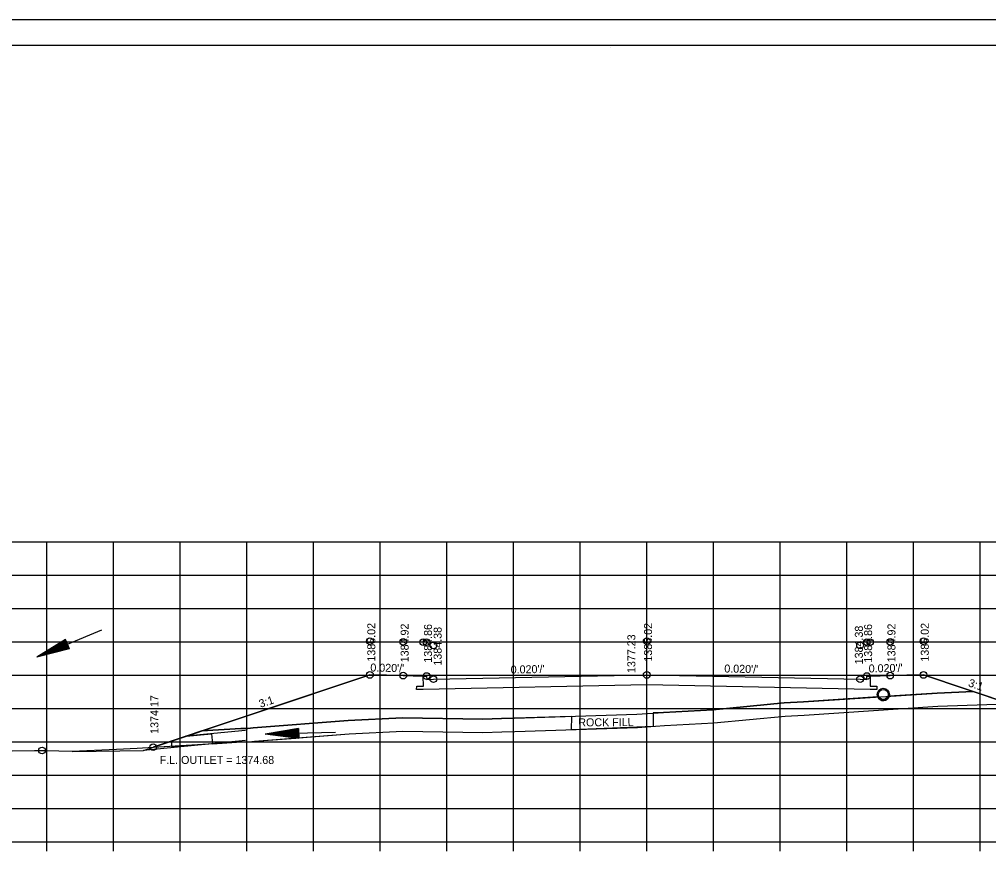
# Model space of a CAD drawing. Extents: x 1374311 to 1383814, y 384102 to 406278.
# Drawn here: x 1382546 to 1382691.4, y 399966.2 to 400091.6 of the extents above; entities that cross this region are included whole.
import ezdxf

# ---------------------------------------------------------------- set-up
doc = ezdxf.new("R2010")
doc.units = 0
for name, color, linetype in [('R_Axis', 7, 'Continuous'), ('R_Border', 7, 'Continuous'), ('R_Draft', 7, 'Continuous'), ('R_Exist Surface', 7, 'Continuous'), ('R_Fin Surface', 7, 'Continuous'), ('R_Grid', 7, 'Continuous'), ('R_No Plot', 7, 'Continuous'), ('R_Water', 7, 'Continuous'), ('R_Xsect Elev', 7, 'Continuous'), ('R_Xsect Slope', 7, 'Continuous')]:
    doc.layers.add(name, color=color, linetype=linetype)

msp = doc.modelspace()

# ---------------------------------------------------------------- linework, layer by layer
at = {"layer": 'R_Axis'}
for p, q in [((1382500.07, 399968.28), (1382780.07, 399968.28)), ((1382550.07, 399966.88), (1382550.07, 399968.28)), ((1382560.07, 399966.88), (1382560.07, 399968.28)), ((1382570.07, 399966.88), (1382570.07, 399968.28)), ((1382580.07, 399966.88), (1382580.07, 399968.28)), ((1382590.07, 399966.88), (1382590.07, 399968.28)), ((1382600.07, 399966.88), (1382600.07, 399968.28)), ((1382610.07, 399966.88), (1382610.07, 399968.28)), ((1382620.07, 399966.88), (1382620.07, 399968.28)), ((1382630.07, 399966.88), (1382630.07, 399968.28)), ((1382640.07, 399966.88), (1382640.07, 399968.28)), ((1382650.07, 399966.88), (1382650.07, 399968.28)), ((1382660.07, 399966.88), (1382660.07, 399968.28)), ((1382670.07, 399966.88), (1382670.07, 399968.28)), ((1382680.07, 399966.88), (1382680.07, 399968.28)), ((1382690.07, 399966.88), (1382690.07, 399968.28))]:
    msp.add_line(p, q, dxfattribs=at)
at = {"layer": 'R_Border'}
for p, q in [((1382482.07, 400087.74), (1382798.25, 400087.74)), ((1382634.59, 400087.48), (1382634.59, 400087.48)), ((1382634.59, 400087.48), (1382634.59, 400087.48))]:
    msp.add_line(p, q, dxfattribs=at)
at = {"layer": 'R_Draft'}
for p, q in [((1382552.9, 399998.6), (1382548.57, 399995.98)), ((1382552.94, 399998.48), (1382549.34, 399996.3)), ((1382552.99, 399998.36), (1382550.13, 399996.63)), ((1382553.04, 399998.25), (1382550.9, 399996.95)), ((1382553.09, 399998.13), (1382551.68, 399997.28)), ((1382553.28, 399997.68), (1382551.68, 399997.28)), ((1382553.14, 399998.01), (1382552.46, 399997.6)), ((1382553.23, 399997.8), (1382552.46, 399997.6)), ((1382553.47, 399997.21), (1382552.9, 399998.6)), ((1382553.47, 399997.21), (1382548.57, 399995.98)), ((1382553.42, 399997.33), (1382549.34, 399996.3)), ((1382553.38, 399997.44), (1382550.13, 399996.63)), ((1382553.33, 399997.56), (1382550.9, 399996.95)), ((1382587.84, 399985.28), (1382582.86, 399984.39)), ((1382587.85, 399985.15), (1382583.7, 399984.41)), ((1382587.85, 399985.02), (1382584.56, 399984.44)), ((1382587.85, 399984.9), (1382585.39, 399984.46)), ((1382587.86, 399984.77), (1382586.24, 399984.48)), ((1382587.86, 399984.64), (1382587.07, 399984.5)), ((1382587.88, 399983.78), (1382587.84, 399985.28)), ((1382587.88, 399983.78), (1382582.86, 399984.39)), ((1382587.88, 399983.9), (1382583.7, 399984.41)), ((1382587.88, 399984.03), (1382584.56, 399984.44)), ((1382587.87, 399984.15), (1382585.39, 399984.46)), ((1382587.87, 399984.28), (1382586.24, 399984.48)), ((1382587.87, 399984.41), (1382587.07, 399984.5))]:
    msp.add_line(p, q, dxfattribs=at)
at = {"layer": 'R_Exist Surface'}
msp.add_lwpolyline([(1382528.16, 399981.65), (1382548.25, 399981.95), (1382549.89, 399981.98), (1382553.89, 399981.84), (1382560.55, 399982.16), (1382563.66, 399982.33), (1382564.46, 399982.36), (1382579.29, 399983.24), (1382580.39, 399983.26), (1382581.23, 399983.35), (1382595.42, 399984.46), (1382603.47, 399984.87), (1382615.51, 399984.68), (1382618.36, 399984.74), (1382620.28, 399984.81), (1382638.69, 399985.42), (1382642.73, 399985.69), (1382650.16, 399986.09), (1382660.86, 399987.1), (1382663.7, 399987.28), (1382683.76, 399988.59), (1382691.08, 399988.88), (1382694.26, 399988.97)], dxfattribs=at)
msp.add_circle((1382675.56, 399990.37), 0.917, dxfattribs=at)
at = {"layer": 'R_Fin Surface'}
for p, q in [((1382642.73, 399985.69), (1382650.16, 399986.09)), ((1382582.86, 399984.39), (1382587.84, 399985.28)), ((1382595.42, 399984.46), (1382603.47, 399984.87)), ((1382603.47, 399984.87), (1382615.51, 399984.68)), ((1382615.51, 399984.68), (1382618.36, 399984.74)), ((1382618.36, 399984.74), (1382620.28, 399984.81)), ((1382620.28, 399984.81), (1382638.69, 399985.42)), ((1382638.69, 399985.42), (1382642.73, 399985.69)), ((1382587.42, 399983.83), (1382582.86, 399984.39)), ((1382587.88, 399983.87), (1382595.42, 399984.46))]:
    msp.add_line(p, q, dxfattribs=at)
for points in [[(1382553.92, 399981.83), (1382564.61, 399981.98), (1382598.56, 399993.29), (1382598.56, 399993.29), (1382598.56, 399993.29), (1382603.56, 399993.19), (1382606.56, 399993.13), (1382606.56, 399993.13), (1382607.06, 399993.13), (1382607.06, 399993.13), (1382607.07, 399992.63), (1382608.07, 399992.65), (1382608.07, 399992.65), (1382640.07, 399993.29), (1382640.07, 399993.29), (1382672.07, 399992.65), (1382672.07, 399992.65), (1382673.07, 399992.63), (1382673.07, 399992.63), (1382673.08, 399993.13), (1382673.58, 399993.13), (1382673.58, 399993.13), (1382676.58, 399993.19), (1382676.58, 399993.19), (1382676.58, 399993.19), (1382681.58, 399993.29), (1382681.58, 399993.29), (1382694.52, 399988.98)], [(1382673.58, 399993.13), (1382673.59, 399991.61), (1382674.59, 399991.6), (1382674.58, 399991.1), (1382673.58, 399991.12), (1382640.07, 399991.79), (1382606.56, 399991.12), (1382605.56, 399991.1), (1382605.57, 399991.6), (1382606.57, 399991.61), (1382606.56, 399993.13)], [(1382573.34, 399984.89), (1382579.21, 399985.24), (1382580.26, 399985.26), (1382581.05, 399985.34), (1382595.29, 399986.45), (1382603.43, 399986.87), (1382615.51, 399986.68), (1382618.31, 399986.74), (1382620.21, 399986.81), (1382638.59, 399987.42), (1382642.61, 399987.68), (1382650.01, 399988.08), (1382660.7, 399989.1), (1382663.57, 399989.27), (1382683.65, 399990.58), (1382689.05, 399990.8)], [(1382689.05, 399990.8), (1382683.65, 399990.58), (1382676.44, 399990.11)], [(1382694.26, 399988.97), (1382694.52, 399988.98), (1382689.05, 399990.8)], [(1382674.72, 399990), (1382663.57, 399989.27), (1382660.7, 399989.1), (1382650.01, 399988.08), (1382642.61, 399987.68), (1382641.02, 399987.6), (1382641.02, 399985.55), (1382628.79, 399985.06), (1382628.84, 399987.08), (1382620.21, 399986.81), (1382618.31, 399986.74), (1382615.51, 399986.68), (1382603.43, 399986.87), (1382595.29, 399986.45), (1382581.05, 399985.34), (1382580.26, 399985.26), (1382579.21, 399985.24), (1382573.35, 399984.89)], [(1382663.7, 399987.28), (1382683.76, 399988.59), (1382691.08, 399988.88), (1382694.26, 399988.97)], [(1382650.16, 399986.09), (1382660.86, 399987.1), (1382663.7, 399987.28)], [(1382573.35, 399984.89), (1382573.34, 399984.89), (1382570.97, 399984.1), (1382570.97, 399984.1)], [(1382587.84, 399985.28), (1382587.85, 399985.15), (1382587.85, 399985.02), (1382587.85, 399984.9), (1382587.86, 399984.77), (1382587.86, 399984.64), (1382587.86, 399984.53), (1382587.87, 399984.41), (1382587.87, 399984.28), (1382587.87, 399984.15), (1382587.88, 399984.03), (1382587.88, 399983.9), (1382587.88, 399983.87)], [(1382570.97, 399984.1), (1382574.78, 399984.45), (1382574.92, 399982.98)], [(1382574.92, 399982.98), (1382574.95, 399982.98), (1382579.29, 399983.24), (1382580.39, 399983.26)], [(1382580.39, 399983.26), (1382581.23, 399983.35), (1382587.42, 399983.83)]]:
    msp.add_lwpolyline(points, dxfattribs=at)
msp.add_arc((1382675.56, 399990.37), 0.917, 203.7391, 343.7348, dxfattribs=at)
at = {"layer": 'R_Grid'}
for p, q in [((1382500.07, 400013.28), (1382780.07, 400013.28)), ((1382550.07, 399968.28), (1382550.07, 400013.28)), ((1382560.07, 399968.28), (1382560.07, 400013.28)), ((1382570.07, 399968.28), (1382570.07, 400013.28)), ((1382580.07, 399968.28), (1382580.07, 400013.28)), ((1382590.07, 399968.28), (1382590.07, 400013.28)), ((1382600.07, 399968.28), (1382600.07, 400013.28)), ((1382610.07, 399968.28), (1382610.07, 400013.28)), ((1382620.07, 399968.28), (1382620.07, 400013.28)), ((1382630.07, 399968.28), (1382630.07, 400013.28)), ((1382640.07, 399968.28), (1382640.07, 400013.28)), ((1382650.07, 399968.28), (1382650.07, 400013.28)), ((1382660.07, 399968.28), (1382660.07, 400013.28)), ((1382670.07, 399968.28), (1382670.07, 400013.28)), ((1382680.07, 399968.28), (1382680.07, 400013.28)), ((1382690.07, 399968.28), (1382690.07, 400013.28)), ((1382500.07, 400008.28), (1382780.07, 400008.28)), ((1382500.07, 400003.28), (1382780.07, 400003.28)), ((1382500.07, 399998.28), (1382780.07, 399998.28)), ((1382500.07, 399993.28), (1382780.07, 399993.28)), ((1382500.07, 399988.28), (1382780.07, 399988.28)), ((1382500.07, 399983.28), (1382780.07, 399983.28)), ((1382500.07, 399978.28), (1382780.07, 399978.28)), ((1382500.07, 399973.28), (1382780.07, 399973.28)), ((1382500.07, 399968.28), (1382780.07, 399968.28))]:
    msp.add_line(p, q, dxfattribs=at)
at = {"layer": 'R_No Plot'}
msp.add_line((1382469.67, 400091.63), (1382803, 400091.63), dxfattribs=at)
for points in [[(1382469.66, 400091.63), (1382803, 400091.63), (1382803, 399878.29), (1382469.66, 399878.29)], [(1382715.99, 400087.74), (1382715.99, 400077.86), (1382751.72, 400077.86), (1382751.72, 400074.94), (1382774.92, 400074.94), (1382774.92, 400050.6), (1382798.25, 400050.6), (1382798.25, 399882.28), (1382482.07, 399882.28), (1382482.07, 400087.74)]]:
    msp.add_lwpolyline(points, close=True, dxfattribs=at)
msp.add_lwpolyline([(1382694.52, 399988.98), (1382681.58, 399993.29), (1382676.58, 399993.19), (1382673.58, 399993.13), (1382673.59, 399991.61), (1382674.59, 399991.6), (1382674.58, 399991.1), (1382673.58, 399991.12), (1382640.07, 399991.79), (1382606.56, 399991.12), (1382605.56, 399991.1), (1382605.57, 399991.6), (1382606.57, 399991.61), (1382606.56, 399993.13), (1382603.56, 399993.19), (1382598.56, 399993.29), (1382598.56, 399993.29), (1382566.03, 399982.45), (1382566.03, 399982.45), (1382579.29, 399983.24), (1382580.39, 399983.26), (1382581.23, 399983.35), (1382595.42, 399984.46), (1382603.47, 399984.87), (1382615.51, 399984.68), (1382618.36, 399984.74), (1382620.28, 399984.81), (1382638.69, 399985.42), (1382642.73, 399985.69), (1382650.16, 399986.09), (1382660.86, 399987.1), (1382663.7, 399987.28), (1382683.76, 399988.59), (1382691.08, 399988.88), (1382694.26, 399988.97)], dxfattribs=at)
for centre in [(1382598.56, 399998.37), (1382598.56, 399998.37), (1382603.56, 399998.27), (1382603.56, 399998.27), (1382606.56, 399998.21), (1382606.56, 399998.21), (1382607.06, 399998.21), (1382607.06, 399998.21), (1382608.07, 399997.73), (1382608.07, 399997.73), (1382640.07, 399998.37), (1382640.07, 399998.37), (1382672.07, 399997.73), (1382672.07, 399997.73), (1382673.08, 399998.21), (1382673.08, 399998.21), (1382673.58, 399998.21), (1382673.58, 399998.21), (1382676.58, 399998.27), (1382676.58, 399998.27), (1382681.58, 399998.37), (1382681.58, 399998.37), (1382598.56, 399993.29), (1382603.56, 399993.19), (1382607.06, 399993.13), (1382640.07, 399993.29), (1382673.08, 399993.13), (1382676.58, 399993.19), (1382681.58, 399993.29), (1382608.07, 399992.65), (1382672.07, 399992.65), (1382549.37, 399981.97), (1382549.37, 399981.97), (1382549.37, 399981.97), (1382549.37, 399981.97), (1382566.03, 399982.45), (1382566.03, 399982.45)]:
    msp.add_circle(centre, 0.5, dxfattribs=at)
at = {"layer": 'R_Water'}
for p, q in [((1382558.27, 400000.02), (1382548.57, 399995.98)), ((1382579.87, 399984.96), (1382570.96, 399984.09)), ((1382593.37, 399984.68), (1382582.86, 399984.39)), ((1382579.87, 399983.46), (1382564.61, 399981.98))]:
    msp.add_line(p, q, dxfattribs=at)
msp.add_lwpolyline([(1382574.78, 399984.45), (1382574.92, 399982.96), (1382568.87, 399982.39), (1382568.77, 399983.43), (1382570.97, 399984.1)], close=True, dxfattribs=at)
msp.add_circle((1382675.56, 399990.37), 0.75, dxfattribs=at)

# ---------------------------------------------------------------- texts
at = {"layer": 'R_Fin Surface'}
msp.add_text('ROCK FILL', height=1.2, rotation=0.3163, dxfattribs=at).set_placement((1382629.81, 399985.57))
at = {"layer": 'R_Water'}
msp.add_text('F.L. OUTLET = 1374.68', height=1.2, rotation=360, dxfattribs=at).set_placement((1382567.02, 399979.94))
at = {"layer": 'R_Xsect Elev'}
for s, p in [('1385.02', (1382599.36, 399995.29)), ('1384.92', (1382604.36, 399995.19)), ('1384.86', (1382607.86, 399995.13)), ('1385.02', (1382640.87, 399995.29)), ('1384.38', (1382672.49, 399994.88)), ('1384.86', (1382673.88, 399995.13)), ('1384.92', (1382677.38, 399995.19)), ('1385.02', (1382682.38, 399995.29)), ('1384.38', (1382609.31, 399994.69)), ('1377.23', (1382638.37, 399993.57)), ('1374.17', (1382566.83, 399984.45))]:
    msp.add_text(s, height=1.2, rotation=90, dxfattribs=at).set_placement(p)
at = {"layer": 'R_Xsect Slope'}
for s, rotation, p in [("0.020'/'", 358.8542, (1382598.61, 399993.81)), ("0.020'/'", 1.1458, (1382619.68, 399993.49)), ("0.020'/'", 358.8542, (1382651.7, 399993.66)), ("0.020'/'", 1.1458, (1382673.38, 399993.66)), ('3:1', 341.5651, (1382688.21, 399991.61)), ('3:1', 18.4349, (1382582.14, 399988.35))]:
    msp.add_text(s, height=1.2, rotation=rotation, dxfattribs=at).set_placement(p)

doc.saveas('drawing.dxf')
